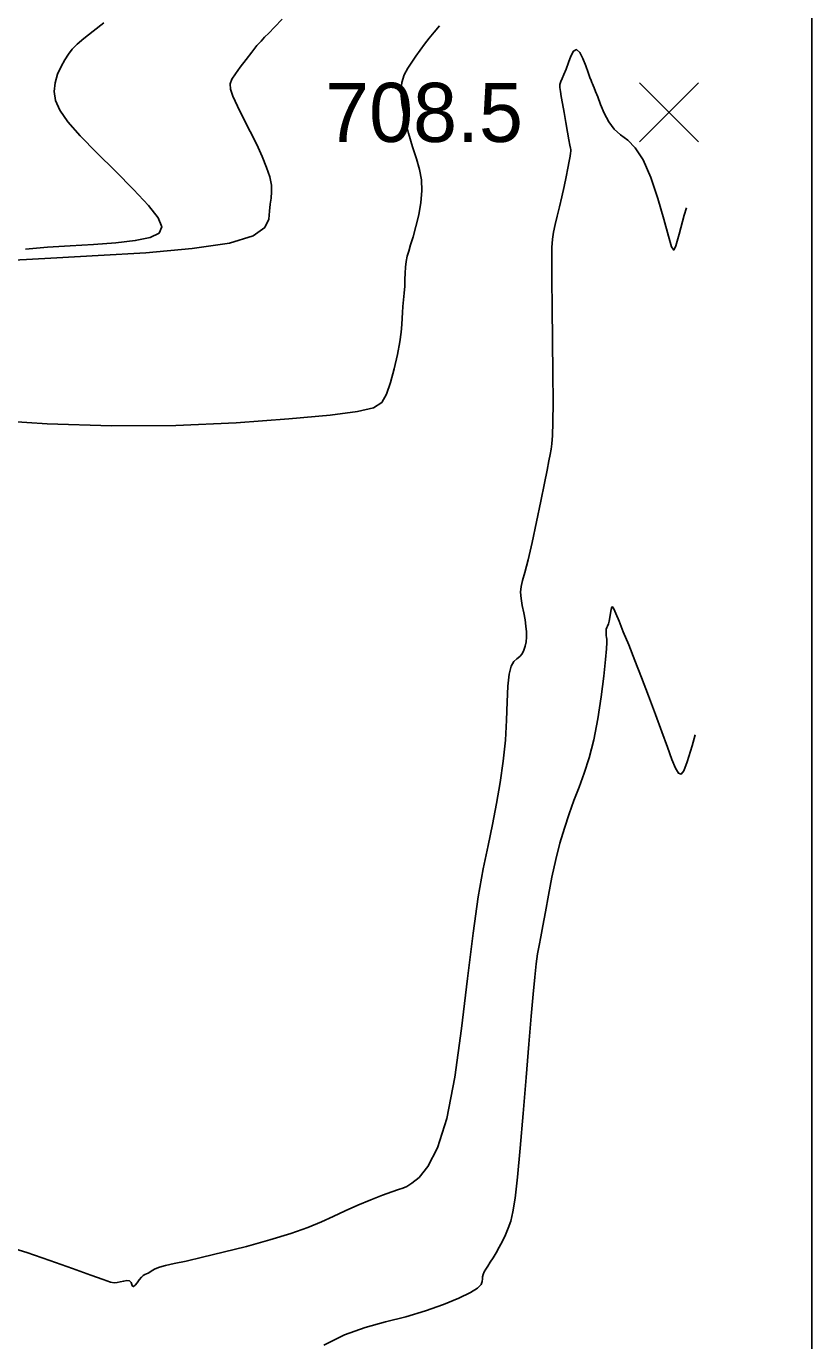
# Model space of a CAD drawing. Extents: x 2566142 to 2571431, y 418755 to 421584.
# Drawn here: x 2571208.4 to 2571407.8, y 419211.1 to 419544.7 of the extents above; entities that cross this region are included whole.
import ezdxf

# ---------------------------------------------------------------- set-up
doc = ezdxf.new("R2010")
doc.units = 0
for name, color, linetype in [('Contour_ADS_Major', 7, 'Continuous'), ('Contour_ADS_Minor', 7, 'Continuous'), ('Contour_ADS_Spot_Elevation', 7, 'Continuous'), ('Contour_ADS_State_Plane_Border', 7, 'Continuous')]:
    doc.layers.add(name, color=color, linetype=linetype)

# ---------------------------------------------------------------- blocks, each defined once
blk = doc.blocks.new('S750')
at = {"layer": 'Contour_ADS_Spot_Elevation'}
for p, q in [((-0.5, 0.498), (0.5, -0.498)), ((-0.498, -0.5), (0.498, 0.5))]:
    blk.add_line(p, q, dxfattribs=at)

msp = doc.modelspace()

# ---------------------------------------------------------------- linework, layer by layer
at = {"layer": 'Contour_ADS_Major'}
for points in [[(2571304.54, 419480.43), (2571304.6, 419482.07), (2571304.69, 419483.62), (2571304.84, 419485.05), (2571305.11, 419486.35), (2571305.49, 419487.69), (2571305.99, 419489.28), (2571306.61, 419491.3), (2571307.34, 419493.88), (2571308.06, 419496.85), (2571308.61, 419499.97), (2571308.86, 419503), (2571308.71, 419505.77), (2571308.21, 419508.41), (2571307.43, 419511.13), (2571306.49, 419514.14), (2571305.47, 419517.57), (2571304.53, 419521.21), (2571303.83, 419524.74), (2571303.52, 419527.89), (2571303.73, 419530.43), (2571304.35, 419532.45), (2571305.25, 419534.14), (2571306.29, 419535.66), (2571307.34, 419537.16), (2571308.41, 419538.68), (2571309.52, 419540.19), (2571310.7, 419541.72), (2571311.95, 419543.25), (2571313.29, 419544.83)], [(2571198.12, 419444.81), (2571213.69, 419443.81), (2571230.07, 419443.28), (2571246.38, 419443.42), (2571261.7, 419444.09), (2571275.06, 419445.05), (2571285.53, 419446.04), (2571292.49, 419446.91), (2571296.56, 419447.88), (2571298.71, 419449.24), (2571299.89, 419451.32), (2571300.9, 419454.28), (2571301.84, 419457.79), (2571302.64, 419461.39), (2571303.24, 419464.62), (2571303.6, 419467.13), (2571303.78, 419469.05), (2571303.85, 419470.62), (2571303.92, 419472.08), (2571304.03, 419473.64), (2571304.19, 419475.3), (2571304.34, 419477.01), (2571304.47, 419478.73), (2571304.54, 419480.43)]]:
    msp.add_lwpolyline(points, dxfattribs=at)
at = {"layer": 'Contour_ADS_Minor'}
for points in [[(2571203.4, 419485.27), (2571208.5, 419485.57), (2571216.14, 419485.97), (2571226.69, 419486.51), (2571238.77, 419487.25), (2571250.49, 419488.29), (2571260.02, 419489.71), (2571265.98, 419491.55), (2571268.94, 419493.65), (2571269.98, 419495.81), (2571270.15, 419497.83), (2571270.32, 419499.56), (2571270.56, 419501.12), (2571270.7, 419502.68), (2571270.62, 419504.42), (2571270.2, 419506.49), (2571269.43, 419508.9), (2571268.33, 419511.65), (2571266.93, 419514.7), (2571265.28, 419518.01), (2571263.58, 419521.35), (2571262.04, 419524.43), (2571260.87, 419526.97), (2571260.26, 419528.81), (2571260.2, 419530.15), (2571260.63, 419531.33), (2571261.5, 419532.66), (2571262.74, 419534.37), (2571264.19, 419536.3), (2571265.67, 419538.2), (2571266.97, 419539.82), (2571268, 419541), (2571268.92, 419541.97), (2571269.97, 419543.03), (2571271.39, 419544.49), (2571273.33, 419546.56)], [(2571208.24, 419488.2), (2571213.83, 419488.63), (2571219.58, 419489.02), (2571225.47, 419489.38), (2571231.12, 419489.79), (2571236.07, 419490.34), (2571239.86, 419491.11), (2571242.11, 419492.22), (2571242.78, 419493.83), (2571241.88, 419496.11), (2571239.46, 419499.24), (2571235.65, 419503.3), (2571231.03, 419507.92), (2571226.28, 419512.62), (2571222.08, 419516.93), (2571218.97, 419520.5), (2571216.94, 419523.42), (2571215.82, 419525.91), (2571215.47, 419528.18), (2571215.71, 419530.41), (2571216.37, 419532.56), (2571217.27, 419534.53), (2571218.21, 419536.24), (2571219.09, 419537.65), (2571220.05, 419538.89), (2571221.29, 419540.17), (2571223.02, 419541.67), (2571225.37, 419543.52), (2571228.09, 419545.58)], [(2571330.36, 419368.57), (2571330.52, 419373.22), (2571330.69, 419377.2), (2571330.99, 419380.27), (2571331.52, 419382.28), (2571332.21, 419383.48), (2571332.96, 419384.19), (2571333.68, 419384.77), (2571334.28, 419385.47), (2571334.75, 419386.35), (2571335.09, 419387.35), (2571335.3, 419388.47), (2571335.4, 419389.67), (2571335.39, 419390.98), (2571335.26, 419392.43), (2571335.02, 419394.05), (2571334.68, 419395.84), (2571334.32, 419397.7), (2571334.04, 419399.51), (2571333.91, 419401.12), (2571334.03, 419402.5), (2571334.39, 419404.02), (2571334.99, 419406.12), (2571335.82, 419409.27), (2571336.83, 419413.72), (2571337.95, 419418.93), (2571339.02, 419424.19), (2571339.95, 419428.76), (2571340.63, 419432.1), (2571341.09, 419434.4), (2571341.4, 419436.03), (2571341.63, 419437.35), (2571341.83, 419438.78), (2571341.99, 419440.87), (2571342.1, 419444.19), (2571342.14, 419449.33), (2571342.11, 419456.56), (2571342.02, 419464.97), (2571341.92, 419473.34), (2571341.83, 419480.46), (2571341.79, 419485.42), (2571341.82, 419488.61), (2571341.96, 419490.73), (2571342.23, 419492.46), (2571342.65, 419494.38), (2571343.19, 419496.56), (2571343.78, 419498.94), (2571344.38, 419501.45), (2571344.95, 419504.03), (2571345.47, 419506.52), (2571345.9, 419508.74), (2571346.24, 419510.54), (2571346.47, 419511.78), (2571346.6, 419512.56), (2571346.67, 419513.01), (2571346.67, 419513.27), (2571346.65, 419513.48), (2571346.56, 419513.84), (2571346.41, 419514.57), (2571346.16, 419515.88), (2571345.82, 419517.89), (2571345.4, 419520.33), (2571344.97, 419522.87), (2571344.57, 419525.15), (2571344.23, 419526.92), (2571343.99, 419528.22), (2571343.87, 419529.19), (2571343.9, 419529.98), (2571344.1, 419530.72), (2571344.44, 419531.52), (2571344.89, 419532.52), (2571345.43, 419533.84), (2571346.02, 419535.51), (2571346.66, 419537.18), (2571347.37, 419538.44), (2571348.13, 419538.84), (2571348.94, 419538.11), (2571349.74, 419536.58), (2571350.48, 419534.71), (2571351.08, 419532.98), (2571351.51, 419531.76), (2571351.79, 419530.99), (2571351.98, 419530.5), (2571352.15, 419530.12), (2571352.33, 419529.71), (2571352.59, 419529.1), (2571352.95, 419528.18), (2571353.48, 419526.79), (2571354.19, 419524.87), (2571355.13, 419522.66), (2571356.28, 419520.46), (2571357.67, 419518.58), (2571359.3, 419517.16), (2571361.11, 419515.79), (2571363.03, 419513.88), (2571365, 419510.85), (2571366.94, 419506.36), (2571368.74, 419501.05), (2571370.29, 419495.79), (2571371.48, 419491.45), (2571372.24, 419488.77)], [(2571372.24, 419488.77), (2571372.77, 419487.93), (2571373.33, 419488.98), (2571374.16, 419491.96), (2571375.45, 419496.76), (2571375.98, 419498.64)], [(2571356.4, 419393.74), (2571356.58, 419394.7), (2571356.73, 419395.75), (2571356.88, 419396.68), (2571357.05, 419397.28), (2571357.27, 419397.35), (2571357.6, 419396.83), (2571358.12, 419395.64), (2571358.89, 419393.72), (2571359.98, 419391.04), (2571361.34, 419387.69), (2571362.9, 419383.78), (2571364.6, 419379.43), (2571366.37, 419374.77), (2571368.12, 419370.07), (2571369.75, 419365.62), (2571371.17, 419361.71), (2571372.3, 419358.59), (2571373.21, 419356.37), (2571373.96, 419355.11), (2571374.63, 419354.87), (2571375.33, 419355.76), (2571376.2, 419358.05), (2571377.42, 419362.05), (2571378.23, 419364.89)], [(2571283.93, 419209.92), (2571289.16, 419212.54), (2571294.41, 419214.4), (2571299.63, 419215.82), (2571304.77, 419217.16), (2571309.76, 419218.67), (2571314.35, 419220.28), (2571318.26, 419221.87), (2571321.21, 419223.29), (2571323, 419224.44), (2571323.87, 419225.36), (2571324.15, 419226.1), (2571324.19, 419226.74), (2571324.26, 419227.32), (2571324.42, 419227.9), (2571324.68, 419228.52), (2571325.07, 419229.22), (2571325.58, 419230.03), (2571326.2, 419230.99), (2571326.9, 419232.09), (2571327.67, 419233.35), (2571328.47, 419234.78), (2571329.28, 419236.33), (2571330.06, 419237.96), (2571330.77, 419239.63), (2571331.39, 419241.4), (2571331.95, 419243.75), (2571332.51, 419247.28), (2571333.12, 419252.59), (2571333.81, 419259.99), (2571334.56, 419268.76), (2571335.3, 419277.9), (2571335.98, 419286.39), (2571336.57, 419293.43), (2571337.07, 419299.03), (2571337.5, 419303.39), (2571337.88, 419306.72), (2571338.23, 419309.25), (2571338.6, 419311.39), (2571339.02, 419313.62), (2571339.55, 419316.36), (2571340.2, 419319.96), (2571340.99, 419324.2), (2571341.87, 419328.73), (2571342.85, 419333.21), (2571343.9, 419337.37), (2571345.01, 419341.21), (2571346.2, 419344.81), (2571347.44, 419348.24), (2571348.74, 419351.59), (2571350.05, 419355.1), (2571351.31, 419359.01), (2571352.47, 419363.57), (2571353.49, 419368.9), (2571354.34, 419374.49), (2571355.01, 419379.73), (2571355.47, 419383.96), (2571355.72, 419386.74), (2571355.82, 419388.32), (2571355.8, 419389.13), (2571355.73, 419389.6), (2571355.65, 419390.09), (2571355.6, 419390.63), (2571355.59, 419391.17), (2571355.64, 419391.66), (2571355.78, 419392.08), (2571355.97, 419392.5), (2571356.19, 419393.02), (2571356.4, 419393.74)], [(2571203.31, 419235.05), (2571208.54, 419233.43), (2571214.41, 419231.44), (2571220.11, 419229.42), (2571224.82, 419227.71), (2571227.94, 419226.57), (2571229.75, 419225.96), (2571230.75, 419225.75), (2571231.46, 419225.81), (2571232.26, 419226.01), (2571233.13, 419226.22), (2571233.96, 419226.34), (2571234.62, 419226.23), (2571235.02, 419225.85), (2571235.24, 419225.34), (2571235.41, 419224.92), (2571235.65, 419224.8), (2571236.03, 419225.13), (2571236.54, 419225.78), (2571237.09, 419226.54), (2571237.64, 419227.21), (2571238.12, 419227.64), (2571238.54, 419227.87), (2571238.94, 419228.03), (2571239.34, 419228.21), (2571239.78, 419228.49), (2571240.34, 419228.86), (2571241.12, 419229.28), (2571242.23, 419229.71), (2571243.78, 419230.13), (2571245.97, 419230.63), (2571249.01, 419231.3), (2571253.12, 419232.24), (2571258.38, 419233.51), (2571264.29, 419235.02), (2571270.23, 419236.66), (2571275.57, 419238.28), (2571279.86, 419239.8), (2571283.32, 419241.24), (2571286.34, 419242.63), (2571289.33, 419244.04), (2571292.56, 419245.47), (2571295.84, 419246.83), (2571298.84, 419248.02), (2571301.25, 419248.9), (2571302.87, 419249.43), (2571303.98, 419249.79), (2571304.98, 419250.24), (2571306.27, 419251.03), (2571308.12, 419252.5), (2571310.39, 419255.27), (2571312.82, 419260.03), (2571315.14, 419267.5), (2571317.17, 419277.99), (2571318.91, 419290.35), (2571320.44, 419303.05), (2571321.84, 419314.56), (2571323.17, 419323.72), (2571324.43, 419330.88), (2571325.63, 419336.76), (2571326.76, 419342.07), (2571327.81, 419347.4), (2571328.75, 419352.81), (2571329.51, 419358.2), (2571330.05, 419363.49), (2571330.36, 419368.57)]]:
    msp.add_lwpolyline(points, dxfattribs=at)
at = {"layer": 'Contour_ADS_State_Plane_Border'}
msp.add_lwpolyline([(2566164.43, 418777.5), (2571407.81, 418777.5), (2571407.81, 421561.67), (2566164.43, 421561.67), (2566164.43, 418777.5)], close=True, dxfattribs=at)

# ---------------------------------------------------------------- block references
at = {"layer": 'Contour_ADS_Spot_Elevation', "xscale": 15, "yscale": 15}
msp.add_blockref('S750', (2571371.59, 419522.88), dxfattribs=at)

# ---------------------------------------------------------------- texts
at = {"layer": 'Contour_ADS_Spot_Elevation'}
msp.add_text('708.5', height=15, dxfattribs=at).set_placement((2571284.29, 419515.38))

doc.saveas('drawing.dxf')
